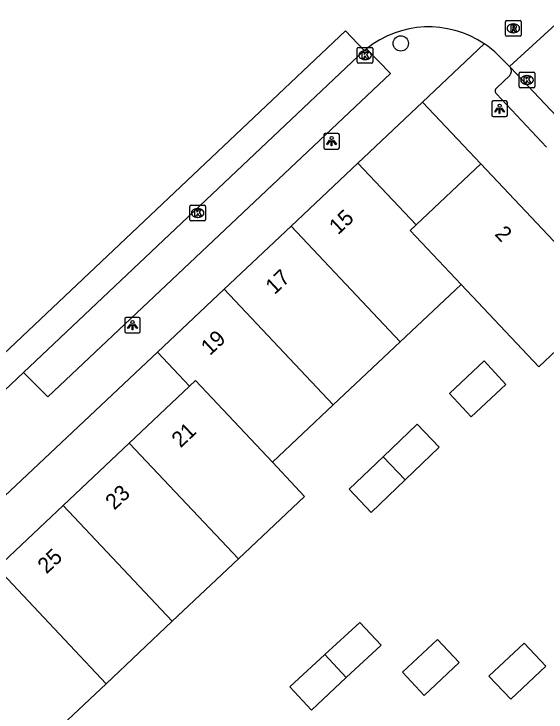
# Model space of a CAD drawing. Extents: x 162542 to 163144, y 380786 to 381511.
# Drawn here: x 162763.86 to 162797.89, y 381396.22 to 381440.83 of the extents above; entities that cross this region are included whole.
import ezdxf

# ---------------------------------------------------------------- set-up
doc = ezdxf.new("R2010")
doc.units = 0
for name, color, linetype in [('IMGEO_Boom', 7, 'Continuous'), ('IMGEO_Kolk', 7, 'Continuous'), ('IMGEO_Lichtpunt', 7, 'Continuous'), ('IMGEO_Pand', 7, 'Continuous'), ('IMGEO_Pand_nummerreeks', 7, 'Continuous'), ('IMGEO_Rijbaan_lokaal_gesloten', 7, 'Continuous'), ('IMGEO_Rijbaan_lokaal_open', 7, 'Continuous'), ('IMGEO_Rioolput', 7, 'Continuous'), ('IMGEO_Voetpad_open', 7, 'Continuous')]:
    doc.layers.add(name, color=color, linetype=linetype)

msp = doc.modelspace()

# ---------------------------------------------------------------- linework, layer by layer
at = {"layer": 'IMGEO_Boom'}
msp.add_circle((162788.595, 381438.953), 0.489, dxfattribs=at)
at = {"layer": 'IMGEO_Kolk'}
for p, q in [((162785.811, 381437.771), (162785.811, 381438.623)), ((162785.886, 381438.697), (162786.738, 381438.697)), ((162786.299, 381438.477), (162786.324, 381438.477)), ((162786.812, 381438.623), (162786.812, 381437.771)), ((162786.322, 381437.917), (162786.297, 381437.917)), ((162786.738, 381437.697), (162785.886, 381437.697)), ((162796.171, 381436.188), (162796.171, 381437.04)), ((162796.246, 381437.114), (162797.098, 381437.114)), ((162797.172, 381437.04), (162797.172, 381436.188)), ((162796.659, 381436.894), (162796.684, 381436.894)), ((162797.098, 381436.114), (162796.246, 381436.114)), ((162796.682, 381436.334), (162796.657, 381436.334)), ((162775.109, 381427.684), (162775.109, 381428.536)), ((162775.184, 381428.61), (162776.036, 381428.61)), ((162776.11, 381428.536), (162776.11, 381427.684)), ((162775.597, 381428.39), (162775.622, 381428.39)), ((162775.62, 381427.83), (162775.595, 381427.83)), ((162776.036, 381427.61), (162775.184, 381427.61))]:
    msp.add_line(p, q, dxfattribs=at)
for points in [[(162785.811, 381437.771), (162785.811, 381438.623)], [(162785.886, 381438.697), (162786.738, 381438.697)], [(162786.132, 381438.397), (162786.255, 381438.397), (162786.255, 381438.246), (162786.385, 381438.397), (162786.549, 381438.397), (162786.403, 381438.246), (162786.556, 381437.997), (162786.404, 381437.997), (162786.319, 381438.161), (162786.255, 381438.094), (162786.255, 381437.997), (162786.132, 381437.997), (162786.132, 381438.397)], [(162786.812, 381438.623), (162786.812, 381437.771)], [(162786.738, 381437.697), (162785.886, 381437.697)], [(162796.171, 381436.188), (162796.171, 381437.04)], [(162796.246, 381437.114), (162797.098, 381437.114)], [(162797.172, 381437.04), (162797.172, 381436.188)], [(162796.492, 381436.814), (162796.615, 381436.814), (162796.615, 381436.663), (162796.745, 381436.814), (162796.909, 381436.814), (162796.763, 381436.663), (162796.916, 381436.414), (162796.764, 381436.414), (162796.679, 381436.578), (162796.615, 381436.511), (162796.615, 381436.414), (162796.492, 381436.414), (162796.492, 381436.814)], [(162797.098, 381436.114), (162796.246, 381436.114)], [(162775.109, 381427.684), (162775.109, 381428.536)], [(162775.184, 381428.61), (162776.036, 381428.61)], [(162776.11, 381428.536), (162776.11, 381427.684)], [(162775.43, 381428.31), (162775.553, 381428.31), (162775.553, 381428.159), (162775.683, 381428.31), (162775.847, 381428.31), (162775.701, 381428.159), (162775.854, 381427.91), (162775.702, 381427.91), (162775.617, 381428.074), (162775.553, 381428.007), (162775.553, 381427.91), (162775.43, 381427.91), (162775.43, 381428.31)], [(162776.036, 381427.61), (162775.184, 381427.61)]]:
    msp.add_lwpolyline(points, dxfattribs=at)
for centre, start, end in [((162785.888, 381438.621), 91.552, 178.448), ((162785.888, 381438.621), 91.552, 178.448), ((162786.736, 381438.621), 1.552, 88.448), ((162786.736, 381438.621), 1.552, 88.448), ((162785.888, 381437.773), 181.552, 268.448), ((162785.888, 381437.773), 181.552, 268.448), ((162786.736, 381437.773), 271.552, 358.448), ((162786.736, 381437.773), 271.552, 358.448), ((162796.248, 381437.038), 91.552, 178.448), ((162796.248, 381437.038), 91.552, 178.448), ((162797.096, 381437.038), 1.552, 88.448), ((162797.096, 381437.038), 1.552, 88.448), ((162796.248, 381436.19), 181.552, 268.448), ((162796.248, 381436.19), 181.552, 268.448), ((162797.096, 381436.19), 271.552, 358.448), ((162797.096, 381436.19), 271.552, 358.448), ((162775.186, 381428.534), 91.552, 178.448), ((162775.186, 381428.534), 91.552, 178.448), ((162776.034, 381428.534), 1.552, 88.448), ((162776.034, 381428.534), 1.552, 88.448), ((162775.186, 381427.686), 181.552, 268.448), ((162775.186, 381427.686), 181.552, 268.448), ((162776.034, 381427.686), 271.552, 358.448), ((162776.034, 381427.686), 271.552, 358.448)]:
    msp.add_arc(centre, 0.0765, start, end, dxfattribs=at)
for centre, major_axis, ratio, start_param, end_param in [((162786.298, 381438.197), (-0.387, 0.002), 0.722429, 4.712389, 7.853982), ((162786.323, 381438.197), (-0.39, 0.002), 0.717154, 1.570796, 4.712389), ((162796.658, 381436.614), (-0.387, 0.002), 0.722429, 4.712389, 7.853982), ((162796.683, 381436.614), (-0.39, 0.002), 0.717154, 1.570796, 4.712389), ((162775.596, 381428.11), (-0.387, 0.002), 0.722429, 4.712389, 7.853982), ((162775.621, 381428.11), (-0.39, 0.002), 0.717154, 1.570796, 4.712389)]:
    msp.add_ellipse(centre, major_axis=major_axis, ratio=ratio, start_param=start_param, end_param=end_param, dxfattribs=at)
at = {"layer": 'IMGEO_Lichtpunt'}
for p, q in [((162795.319, 381435.276), (162794.511, 381435.276)), ((162795.319, 381435.276), (162794.511, 381435.276)), ((162794.417, 381435.181), (162794.417, 381434.374)), ((162794.417, 381435.181), (162794.417, 381434.374)), ((162795.413, 381434.374), (162795.413, 381435.181)), ((162795.413, 381434.374), (162795.413, 381435.181)), ((162794.511, 381434.28), (162795.319, 381434.28)), ((162794.511, 381434.28), (162795.319, 381434.28)), ((162783.672, 381433.105), (162783.672, 381432.298)), ((162783.672, 381433.105), (162783.672, 381432.298)), ((162784.574, 381433.2), (162783.766, 381433.2)), ((162784.574, 381433.2), (162783.766, 381433.2)), ((162784.668, 381432.298), (162784.668, 381433.105)), ((162784.668, 381432.298), (162784.668, 381433.105)), ((162783.766, 381432.204), (162784.574, 381432.204)), ((162783.766, 381432.204), (162784.574, 381432.204)), ((162771.844, 381421.445), (162771.036, 381421.445)), ((162771.844, 381421.445), (162771.036, 381421.445)), ((162770.942, 381421.35), (162770.942, 381420.543)), ((162770.942, 381421.35), (162770.942, 381420.543)), ((162771.938, 381420.543), (162771.938, 381421.35)), ((162771.938, 381420.543), (162771.938, 381421.35)), ((162771.036, 381420.449), (162771.844, 381420.449)), ((162771.036, 381420.449), (162771.844, 381420.449))]:
    msp.add_line(p, q, dxfattribs=at)
for points in [[(162794.791, 381434.845), (162794.83, 381434.817), (162794.642, 381434.555), (162794.604, 381434.582), (162794.791, 381434.845)], [(162794.893, 381434.797), (162794.94, 381434.797), (162794.94, 381434.475), (162794.893, 381434.475), (162794.893, 381434.797)], [(162795.003, 381434.817), (162795.041, 381434.844), (162795.228, 381434.582), (162795.189, 381434.554), (162795.003, 381434.817)], [(162784.046, 381432.769), (162784.085, 381432.741), (162783.897, 381432.479), (162783.859, 381432.506), (162784.046, 381432.769)], [(162784.148, 381432.721), (162784.195, 381432.721), (162784.195, 381432.399), (162784.148, 381432.399), (162784.148, 381432.721)], [(162784.258, 381432.741), (162784.296, 381432.768), (162784.483, 381432.506), (162784.444, 381432.478), (162784.258, 381432.741)], [(162771.316, 381421.014), (162771.355, 381420.986), (162771.167, 381420.724), (162771.129, 381420.751), (162771.316, 381421.014)], [(162771.418, 381420.966), (162771.465, 381420.966), (162771.465, 381420.644), (162771.418, 381420.644), (162771.418, 381420.966)], [(162771.528, 381420.986), (162771.566, 381421.013), (162771.753, 381420.751), (162771.714, 381420.723), (162771.528, 381420.986)]]:
    msp.add_lwpolyline(points, dxfattribs=at)
for centre in [(162794.916, 381434.979), (162784.171, 381432.903), (162771.441, 381421.148)]:
    msp.add_circle(centre, 0.0994, dxfattribs=at)
for centre, start, end in [((162794.511, 381435.181), 90, 180), ((162794.511, 381435.181), 90, 180), ((162795.319, 381435.181), 0, 90), ((162795.319, 381435.181), 0, 90), ((162794.511, 381434.374), 180, 270), ((162794.511, 381434.374), 180, 270), ((162795.319, 381434.374), 270, 0), ((162795.319, 381434.374), 270, 360), ((162783.766, 381433.105), 90, 180), ((162783.766, 381433.105), 90, 180), ((162784.574, 381433.105), 0, 90), ((162784.574, 381433.105), 0, 90), ((162783.766, 381432.298), 180, 270), ((162783.766, 381432.298), 180, 270), ((162784.574, 381432.298), 270, 0), ((162784.574, 381432.298), 270, 360), ((162771.036, 381421.35), 90, 180), ((162771.036, 381421.35), 90, 180), ((162771.844, 381421.35), 0, 90), ((162771.844, 381421.35), 0, 90), ((162771.036, 381420.543), 180, 270), ((162771.036, 381420.543), 180, 270), ((162771.844, 381420.543), 270, 0), ((162771.844, 381420.543), 270, 360)]:
    msp.add_arc(centre, 0.0946, start, end, dxfattribs=at)
at = {"layer": 'IMGEO_Pand'}
for points in [[(162781.576, 381427.279), (162785.851, 381431.303)], [(162785.851, 381431.303), (162789.572, 381427.358)], [(162789.572, 381427.358), (162793.712, 381431.263)], [(162793.712, 381431.263), (162801.944, 381422.548)], [(162777.302, 381423.255), (162781.576, 381427.279)], [(162781.576, 381427.279), (162788.547, 381419.874)], [(162789.572, 381427.358), (162789.199, 381427.006), (162792.452, 381423.552)], [(162773.027, 381419.231), (162777.302, 381423.255)], [(162777.302, 381423.255), (162784.274, 381415.848)], [(162788.547, 381419.874), (162792.452, 381423.552)], [(162792.452, 381423.552), (162797.416, 381418.282), (162801.944, 381422.548)], [(162784.274, 381415.848), (162788.547, 381419.874)], [(162775.085, 381417.039), (162773.027, 381419.231)], [(162795.31, 381417.158), (162793.935, 381418.666), (162791.711, 381416.58), (162793.105, 381415.092), (162795.31, 381417.158)], [(162775.085, 381417.039), (162775.47, 381417.401), (162780.384, 381412.183)], [(162771.23, 381413.414), (162775.085, 381417.039)], [(162780.384, 381412.183), (162784.274, 381415.848)], [(162788.877, 381411.063), (162791.053, 381413.142), (162789.644, 381414.616), (162787.469, 381412.537)], [(162766.995, 381409.43), (162771.23, 381413.414)], [(162778.21, 381406.01), (162771.23, 381413.414)], [(162787.469, 381412.537), (162785.293, 381410.458), (162786.701, 381408.984), (162788.877, 381411.063)], [(162787.469, 381412.537), (162788.877, 381411.063)], [(162778.21, 381406.01), (162782.441, 381409.999), (162780.384, 381412.183)], [(162762.759, 381405.447), (162766.995, 381409.43)], [(162766.995, 381409.43), (162773.98, 381402.022)], [(162773.98, 381402.022), (162778.21, 381406.01)], [(162762.759, 381405.447), (162769.749, 381398.033)], [(162769.749, 381398.033), (162773.98, 381402.022)], [(162785.112, 381398.427), (162787.336, 381400.502), (162785.967, 381401.942), (162783.741, 381399.895)], [(162790.949, 381400.869), (162788.696, 381398.763), (162790.094, 381397.276), (162792.339, 381399.391), (162790.949, 381400.869)], [(162796.48, 381400.627), (162794.23, 381398.515), (162795.632, 381397.049), (162797.879, 381399.154), (162796.48, 381400.627)], [(162783.741, 381399.895), (162781.495, 381397.829), (162782.887, 381396.351), (162785.112, 381398.427)], [(162783.741, 381399.895), (162785.112, 381398.427)], [(162765.519, 381394.045), (162769.749, 381398.033)]]:
    msp.add_lwpolyline(points, dxfattribs=at)
at = {"layer": 'IMGEO_Rijbaan_lokaal_gesloten'}
for points in [[(162761.229, 381414.875), (162760.053, 381416.148), (162785.063, 381439.75), (162786.259, 381438.491)], [(162764.467, 381417.93), (162786.259, 381438.491)], [(162764.467, 381417.93), (162761.229, 381414.875)]]:
    msp.add_lwpolyline(points, dxfattribs=at)
at = {"layer": 'IMGEO_Rijbaan_lokaal_open'}
for points in [[(162795.559, 381437.467), (162799.243, 381440.834)], [(162786.259, 381438.491), (162786.408, 381438.612)], [(162794.822, 381438.205), (162795.523, 381437.505), (162795.559, 381437.467)], [(162795.587, 381437.437), (162795.559, 381437.467)], [(162795.587, 381437.437), (162795.613, 381437.41), (162799.29, 381433.508)]]:
    msp.add_lwpolyline(points, dxfattribs=at)
for centre, radius, start, end in [((162790.385, 381433.645), 6.363, 56.241, 128.6825), ((162790.417, 381433.69), 6.308, 45.7113, 56.2592)]:
    msp.add_arc(centre, radius, start, end, dxfattribs=at)
at = {"layer": 'IMGEO_Rioolput'}
for p, q in [((162795.296, 381439.487), (162795.296, 381440.339)), ((162795.371, 381440.413), (162796.223, 381440.413)), ((162795.784, 381440.193), (162795.809, 381440.193)), ((162796.297, 381440.339), (162796.297, 381439.487)), ((162796.223, 381439.413), (162795.371, 381439.413)), ((162795.807, 381439.633), (162795.782, 381439.633))]:
    msp.add_line(p, q, dxfattribs=at)
for points in [[(162795.296, 381439.487), (162795.296, 381440.339)], [(162795.371, 381440.413), (162796.223, 381440.413)], [(162795.885, 381440.111), (162795.633, 381440.113), (162795.633, 381439.713)], [(162796.297, 381440.339), (162796.297, 381439.487)], [(162795.633, 381439.713), (162795.757, 381439.713), (162795.757, 381439.875), (162795.768, 381439.875)], [(162795.811, 381440.032), (162795.757, 381440.032), (162795.757, 381439.951)], [(162795.757, 381439.951), (162795.809, 381439.951)], [(162795.815, 381439.846), (162795.886, 381439.713), (162796.026, 381439.713), (162795.961, 381439.839)], [(162796.223, 381439.413), (162795.371, 381439.413)]]:
    msp.add_lwpolyline(points, dxfattribs=at)
for centre, radius, start, end in [((162795.373, 381440.337), 0.0765, 91.552, 178.448), ((162795.373, 381440.337), 0.0765, 91.552, 178.448), ((162795.884, 381440.001), 0.109, 350.3612, 89.416), ((162796.221, 381440.337), 0.0765, 1.552, 88.448), ((162796.221, 381440.337), 0.0765, 1.552, 88.448), ((162795.767, 381439.822), 0.0533, 26.0293, 88.6989), ((162795.793, 381440.14), 0.19, 274.7715, 282.9687), ((162795.817, 381439.936), 0.0964, 77.0061, 93.1865), ((162795.831, 381439.993), 0.0378, 276.6634, 79.6772), ((162795.882, 381440.001), 0.112, 277.5842, 350.9817), ((162795.866, 381439.786), 0.108, 29.5134, 73.7905), ((162795.373, 381439.489), 0.0765, 181.552, 268.448), ((162795.373, 381439.489), 0.0765, 181.552, 268.448), ((162796.221, 381439.489), 0.0765, 271.552, 358.448), ((162796.221, 381439.489), 0.0765, 271.552, 358.448)]:
    msp.add_arc(centre, radius, start, end, dxfattribs=at)
for centre, major_axis, ratio, start_param, end_param in [((162795.783, 381439.913), (-0.387, 0.002), 0.722429, 4.712389, 7.853982), ((162795.808, 381439.913), (-0.39, 0.002), 0.717154, 1.570796, 4.712389)]:
    msp.add_ellipse(centre, major_axis=major_axis, ratio=ratio, start_param=start_param, end_param=end_param, dxfattribs=at)
at = {"layer": 'IMGEO_Voetpad_open'}
for points in [[(162793.921, 381438.935), (162789.992, 381435.201)], [(162786.408, 381438.612), (162787.933, 381437.02), (162766.02, 381416.362), (162764.467, 381417.93)], [(162794.722, 381436.097), (162795.567, 381436.899)], [(162797.924, 381432.324), (162794.714, 381435.738)], [(162785.851, 381431.303), (162789.992, 381435.201)], [(162789.992, 381435.201), (162793.712, 381431.263)], [(162752.271, 381399.702), (162757.089, 381404.235), (162773.027, 381419.231)]]:
    msp.add_lwpolyline(points, dxfattribs=at)
for centre, radius, start, end in [((162795.247, 381437.18), 0.426, 318.721, 37.021), ((162794.871, 381435.914), 0.236, 129.1136, 228.3333)]:
    msp.add_arc(centre, radius, start, end, dxfattribs=at)

# ---------------------------------------------------------------- texts
at = {"layer": 'IMGEO_Pand_nummerreeks'}
for s, rotation, p in [('15', 43.0692, (162784.584, 381426.681)), ('2', 313.1722, (162794.555, 381426.731)), ('17', 43.0692, (162780.516, 381422.852)), ('19', 43.0692, (162776.387, 381418.965)), ('21', 43.0463, (162774.51, 381413.071)), ('23', 43.0463, (162770.273, 381409.086)), ('25', 43.0463, (162765.941, 381405.012))]:
    msp.add_text(s, height=1, rotation=rotation, dxfattribs=at).set_placement(p)

doc.saveas('drawing.dxf')
